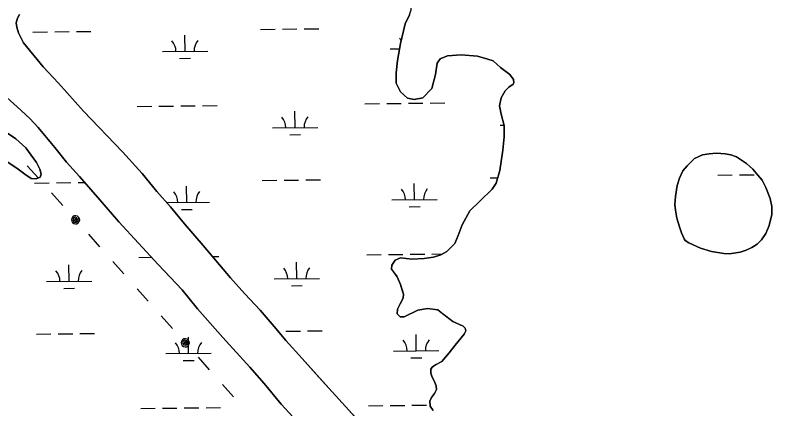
# Model space of a CAD drawing. Extents: x 3684037 to 3722149, y 433263 to 459021.
# Drawn here: x 3693892 to 3695560, y 449219 to 450087 of the extents above; entities that cross this region are included whole.
import ezdxf

# ---------------------------------------------------------------- set-up
doc = ezdxf.new("R2010")
doc.units = 0
for name, color, linetype in [('V-TOPO-SHOR', 7, 'Continuous'), ('V-UTIL-LINE', 7, 'Continuous'), ('V-WETL-SWMP', 7, 'Continuous')]:
    doc.layers.add(name, color=color, linetype=linetype)

msp = doc.modelspace()

# ---------------------------------------------------------------- linework, layer by layer
at = {"layer": 'V-TOPO-SHOR'}
for points in [[(3694790.7, 449904.2), (3694771.5, 449900.5), (3694756.6, 449903.7), (3694741.6, 449917.4), (3694731.9, 449937), (3694731.6, 449959.8), (3694734.6, 449987), (3694741, 450024.2), (3694751.3, 450067.4), (3694761.4, 450087.4), (3694764.7, 450098.3), (3694764.5, 450107.7), (3694759.9, 450121), (3694750.4, 450130.3), (3694735.8, 450143.4), (3694718.7, 450162), (3694711.1, 450177.2), (3694707.4, 450194.9), (3694704.5, 450222.6), (3694707.7, 450243.9), (3694713.9, 450260.8), (3694736.3, 450283.4), (3694762.8, 450298.7), (3694795.3, 450310)], [(3693901.4, 450087.9), (3693896.8, 450080.2), (3693894.1, 450069.7), (3693895.4, 450059.8), (3693899.1, 450047.6), (3693910.5, 450025.5), (3693953.3, 449972.4), (3693987.1, 449936.7), (3694042.8, 449875.1), (3694128.8, 449785.8), (3694171.5, 449737.4), (3694204.2, 449698.2), (3694234.5, 449664.1), (3694265.4, 449627.2), (3694306.3, 449578.8), (3694342.6, 449536.7), (3694366.9, 449507.8), (3694398.4, 449472.7), (3694431.6, 449436.4), (3694467.2, 449395.4), (3694488.6, 449370), (3694524.2, 449330.3), (3694554.4, 449296.8), (3694583.5, 449264.6), (3694620.3, 449224.2), (3694650, 449191.4)], [(3694813.5, 449215.8), (3694807, 449225.6), (3694805.8, 449236.5), (3694809.7, 449244.5), (3694816.5, 449253), (3694820.3, 449262), (3694819.7, 449269.9), (3694816.6, 449277.2), (3694810, 449291.5), (3694807.9, 449297.9), (3694807.8, 449306.8), (3694811.2, 449311.3), (3694818.5, 449316.4), (3694832.3, 449323.5), (3694848.3, 449342.5), (3694861.4, 449359.5), (3694881.4, 449383.6), (3694885.2, 449391), (3694884.1, 449397), (3694879.1, 449401.8), (3694856.7, 449411.9), (3694832.7, 449430.4), (3694823.2, 449437.6), (3694811.8, 449439), (3694800.4, 449440.3), (3694779.2, 449437), (3694749.2, 449422.2), (3694740.3, 449422.1), (3694733.8, 449428.4), (3694734.6, 449438.8), (3694740.4, 449450.3), (3694747.1, 449462.8), (3694747.5, 449471.7), (3694744.9, 449480.5), (3694741.2, 449493.4), (3694733.6, 449510.1), (3694725, 449522.3), (3694721.5, 449527.2), (3694721.8, 449535.6), (3694729.6, 449546.6), (3694740.9, 449552.2), (3694766.2, 449549.1), (3694793.4, 449550.5), (3694814.1, 449553.8), (3694830.4, 449558.5), (3694843.6, 449566.1), (3694861.2, 449583.2), (3694868.3, 449601.1), (3694877.4, 449625), (3694894.3, 449655.4), (3694916.2, 449677), (3694943, 449703.6), (3694952.3, 449716.6), (3694960.3, 449744.4), (3694966.5, 449789.5), (3694969.6, 449818.7), (3694969.7, 449843.5), (3694963.4, 449868.6), (3694959.7, 449886.9), (3694963.4, 449904.2), (3694971.6, 449920.2), (3694979.9, 449928.2), (3694989.7, 449934.3), (3694991.1, 449937.3), (3694990.5, 449944.7), (3694982.5, 449956), (3694961.4, 449971.5), (3694945.4, 449985.6), (3694934, 449989.9), (3694911.1, 449996.5), (3694875, 449999), (3694844.8, 449997), (3694828.6, 449990.4), (3694821.8, 449980.9), (3694818.2, 449955.6), (3694810.2, 449925.3), (3694790.7, 449904.2)], [(3694513.4, 449191.2), (3694478.4, 449229.8), (3694440.9, 449275.4), (3694408.9, 449311.1), (3694349.5, 449376.2), (3694293.7, 449439.6), (3694259.9, 449481.2), (3694207.1, 449537.1), (3694163.8, 449584.3), (3694120.5, 449631.6), (3694078.9, 449680), (3694033.8, 449731.3), (3694005.3, 449763), (3693979.2, 449795.3), (3693960.8, 449816.7), (3693942.9, 449839.2), (3693924, 449858.8), (3693896.1, 449884.6), (3693858.3, 449918.5)], [(3693865.9, 449832.7), (3693893.4, 449814), (3693915.2, 449794), (3693938.8, 449761.9), (3693946.6, 449747.5), (3693949.6, 449736.5), (3693946.8, 449729.5), (3693938.2, 449725.9), (3693927.1, 449726.9), (3693913.1, 449736.6), (3693895.5, 449749.6), (3693874.4, 449763.3)], [(3695377.1, 449584.9), (3695402.7, 449573.4), (3695427, 449566.1), (3695453.7, 449561.8), (3695466.7, 449560.8), (3695489.7, 449564.7), (3695503.2, 449569), (3695515.6, 449574.5), (3695527.3, 449582.3), (3695537.2, 449591.9), (3695546.4, 449605.7), (3695553.9, 449623.5), (3695559.4, 449647.8), (3695559.8, 449665), (3695556, 449682.6), (3695546.8, 449706.7), (3695538.2, 449723.2), (3695529.2, 449734.3), (3695517.8, 449747.1), (3695504, 449759.9), (3695481.9, 449774.4), (3695469.5, 449778.9), (3695457, 449781.1), (3695438.1, 449782.6), (3695421.6, 449781.2), (3695406.8, 449778.6), (3695389.2, 449770.7), (3695372.9, 449754.5), (3695363.6, 449743.7), (3695356.1, 449727.6), (3695351.1, 449711), (3695347.3, 449687.3), (3695345.7, 449669.6), (3695347.7, 449657.2), (3695350.3, 449639.5), (3695355.9, 449620.6), (3695360.8, 449607.1), (3695366.3, 449594.2), (3695368.8, 449590.1), (3695377.1, 449584.9)]]:
    msp.add_lwpolyline(points, dxfattribs=at)
at = {"layer": 'V-UTIL-LINE'}
for points in [[(3693918.7, 449754.9), (3693943.3, 449727.3)], [(3693972.2, 449694.9), (3693996.9, 449667.3)], [(3694025.1, 449635.7), (3694025.8, 449638.5), (3694023.6, 449637.6), (3694023, 449635), (3694025.2, 449633), (3694027.8, 449635.1), (3694028.2, 449639.8), (3694024.3, 449641.5), (3694020, 449639.4), (3694019.5, 449634.8), (3694021.6, 449630.9), (3694026.4, 449630.2), (3694030.7, 449633.6), (3694031.8, 449641.7), (3694029, 449643.8), (3694025.6, 449644.7), (3694022.1, 449644.2), (3694019.1, 449642.4), (3694017, 449639.6), (3694016.1, 449636.2), (3694016.6, 449632.7), (3694018.4, 449629.7), (3694021.2, 449627.6), (3694024.6, 449626.7), (3694028.1, 449627.2), (3694031.1, 449629), (3694033.2, 449631.8), (3694034.1, 449635.2), (3694033.6, 449638.7), (3694031.8, 449641.7)], [(3694053.3, 449604.1), (3694078, 449576.5)], [(3694106.9, 449544), (3694131.5, 449516.5)], [(3694160.5, 449484), (3694185.1, 449456.4)], [(3694214.1, 449424), (3694238.7, 449396.4)], [(3694266.9, 449364.8), (3694267.6, 449367.6), (3694265.4, 449366.7), (3694264.9, 449364.1), (3694267, 449362.1), (3694269.7, 449364.2), (3694270.1, 449368.9), (3694266.2, 449370.6), (3694261.8, 449368.5), (3694261.3, 449363.9), (3694263.5, 449360), (3694268.3, 449359.3), (3694272.6, 449362.7), (3694273.6, 449370.8), (3694270.8, 449372.9), (3694267.4, 449373.8), (3694264, 449373.3), (3694260.9, 449371.5), (3694258.8, 449368.7), (3694258, 449365.3), (3694258.4, 449361.8), (3694260.2, 449358.8), (3694263, 449356.7), (3694266.4, 449355.8), (3694269.9, 449356.3), (3694272.9, 449358.1), (3694275, 449360.9), (3694275.9, 449364.3), (3694275.4, 449367.8), (3694273.6, 449370.8)], [(3694295.2, 449333.2), (3694319.8, 449305.6)], [(3694348.8, 449273.1), (3694373.4, 449245.6)]]:
    msp.add_lwpolyline(points, dxfattribs=at)
at = {"layer": 'V-WETL-SWMP'}
for p, q in [((3693979, 450049.9), (3694011, 450050.2)), ((3694027, 450050.4), (3694059, 450050.8)), ((3694432.9, 450055.1), (3694464.9, 450055.5)), ((3694480.9, 450055.7), (3694512.9, 450056.1)), ((3694528.9, 450056.3), (3694560.9, 450056.6)), ((3693931, 450049.3), (3693963, 450049.7)), ((3694266.3, 450006.8), (3694265.9, 450042.8)), ((3694216.4, 450006.2), (3694316.3, 450007.3)), ((3694718.2, 450012), (3694739, 450012.3)), ((3694254.5, 449991.2), (3694278.5, 449991.5)), ((3694160.9, 449885.5), (3694192.9, 449885.8)), ((3694208.9, 449886), (3694240.9, 449886.4)), ((3694256.9, 449886.6), (3694288.9, 449886.9)), ((3694304.9, 449887.1), (3694336.9, 449887.5)), ((3694662.8, 449891.3), (3694694.8, 449891.7)), ((3694710.8, 449891.9), (3694742.8, 449892.2)), ((3694758.8, 449892.4), (3694790.8, 449892.8)), ((3694806.8, 449893), (3694838.8, 449893.3)), ((3694508.8, 449838.8), (3694508.4, 449874.8)), ((3694458.8, 449838.2), (3694558.8, 449839.3)), ((3694960.7, 449844), (3694969.6, 449844.1)), ((3694497, 449823.2), (3694521, 449823.5)), ((3695440.5, 449734.2), (3695472.5, 449734.5)), ((3695488.5, 449734.7), (3695520.5, 449735.1)), ((3693934.9, 449716.6), (3693966.9, 449717)), ((3693982.9, 449717.2), (3694014.9, 449717.6)), ((3694030.9, 449717.8), (3694045.6, 449717.9)), ((3694436.7, 449722.5), (3694468.7, 449722.9)), ((3694484.7, 449723), (3694516.7, 449723.4)), ((3694532.7, 449723.6), (3694564.7, 449724)), ((3694938.6, 449728.3), (3694955.7, 449728.5)), ((3694270.2, 449674.1), (3694269.8, 449710.1)), ((3694772.1, 449680), (3694771.7, 449716)), ((3694226, 449673.6), (3694320.2, 449674.7)), ((3694722.1, 449679.4), (3694822.1, 449680.5)), ((3694258.4, 449658.5), (3694282.4, 449658.8)), ((3694760.3, 449664.4), (3694784.3, 449664.7)), ((3694164.8, 449552.8), (3694192.4, 449553.1)), ((3694327, 449554.7), (3694340.8, 449554.9)), ((3694666.7, 449558.6), (3694698.7, 449559)), ((3694714.7, 449559.2), (3694746.6, 449559.6)), ((3694762.6, 449559.8), (3694794.6, 449560.1)), ((3694810.6, 449560.3), (3694834.1, 449560.6)), ((3694010.8, 449500.3), (3694010.4, 449536.3)), ((3694512.7, 449506.1), (3694512.2, 449542.1)), ((3693960.8, 449499.7), (3694060.8, 449500.9)), ((3694462.7, 449505.5), (3694562.7, 449506.7)), ((3693999, 449484.7), (3694023, 449485)), ((3694500.8, 449490.5), (3694524.8, 449490.8)), ((3693938.7, 449384), (3693970.7, 449384.4)), ((3693986.7, 449384.5), (3694018.7, 449384.9)), ((3694034.7, 449385.1), (3694066.7, 449385.5)), ((3694471.6, 449390.2), (3694472.6, 449390.2)), ((3694488.6, 449390.4), (3694520.6, 449390.8)), ((3694536.6, 449390.9), (3694568.6, 449391.3)), ((3694776, 449347.3), (3694775.5, 449383.3)), ((3694274.1, 449341.5), (3694273.7, 449377.5)), ((3694224.1, 449340.9), (3694324.1, 449342)), ((3694726, 449346.7), (3694826, 449347.9)), ((3694262.3, 449325.9), (3694286.3, 449326.2)), ((3694764.1, 449331.7), (3694788.1, 449332)), ((3694168.7, 449220.2), (3694200.6, 449220.5)), ((3694216.6, 449220.7), (3694248.6, 449221.1)), ((3694264.6, 449221.3), (3694296.6, 449221.6)), ((3694312.6, 449221.8), (3694344.6, 449222.2)), ((3694670.5, 449226), (3694702.5, 449226.4)), ((3694718.5, 449226.6), (3694750.5, 449226.9)), ((3694766.5, 449227.1), (3694798.5, 449227.5))]:
    msp.add_line(p, q, dxfattribs=at)
for points in [[(3694688.5, 449148.7), (3694620.3, 449224.2), (3694583.5, 449264.6), (3694524.2, 449330.3), (3694488.6, 449370), (3694467.2, 449395.4), (3694431.6, 449436.4), (3694398.4, 449472.7), (3694366.9, 449507.8), (3694342.6, 449536.7), (3694306.3, 449578.8), (3694265.3, 449627.2), (3694234.5, 449664.1), (3694204.2, 449698.2), (3694171.5, 449737.4), (3694128.8, 449785.8), (3694042.8, 449875.1), (3693987.1, 449936.7), (3693953.3, 449972.4), (3693910.5, 450025.5), (3693899.1, 450047.6), (3693895.4, 450059.8), (3693894.1, 450069.7), (3693896.8, 450080.2), (3693901.4, 450087.9)], [(3694761.4, 450087.4), (3694751.3, 450067.4), (3694741, 450024.2), (3694734.6, 449987), (3694731.6, 449959.8)], [(3694731.6, 449959.8), (3694731.9, 449937), (3694741.6, 449917.4), (3694756.6, 449903.7), (3694771.5, 449900.5), (3694790.7, 449904.2), (3694810.2, 449925.3), (3694818.2, 449955.6), (3694821.8, 449980.9), (3694828.6, 449990.4), (3694844.8, 449997), (3694875, 449999), (3694911.1, 449996.5), (3694934, 449989.9), (3694945.4, 449985.6), (3694961.4, 449971.5), (3694982.5, 449956), (3694990.5, 449944.7), (3694991.1, 449937.3), (3694989.7, 449934.3), (3694979.9, 449928.2), (3694971.6, 449920.2), (3694963.4, 449904.2), (3694959.7, 449886.9), (3694963.4, 449868.6), (3694969.7, 449843.5), (3694969.6, 449818.7), (3694966.5, 449789.5), (3694960.3, 449744.4), (3694952.3, 449716.6), (3694943, 449703.6), (3694916.2, 449677), (3694894.3, 449655.4), (3694877.4, 449625), (3694868.3, 449601.1), (3694861.2, 449583.2), (3694843.6, 449566.1), (3694830.4, 449558.5), (3694814.1, 449553.8), (3694793.4, 449550.5), (3694766.2, 449549.1), (3694740.9, 449552.2), (3694729.6, 449546.6), (3694721.8, 449535.6), (3694721.5, 449527.2), (3694733.6, 449510.1), (3694741.2, 449493.4), (3694747.5, 449471.7), (3694747.1, 449462.8), (3694740.4, 449450.3), (3694734.6, 449438.8), (3694733.8, 449428.4), (3694740.3, 449422.1), (3694749.2, 449422.2), (3694779.2, 449437), (3694800.4, 449440.3), (3694823.2, 449437.6), (3694856.7, 449411.9), (3694879.1, 449401.8), (3694884.1, 449397), (3694885.2, 449391), (3694881.4, 449383.6), (3694861.4, 449359.5), (3694848.3, 449342.5), (3694832.3, 449323.5), (3694818.5, 449316.4), (3694811.2, 449311.3), (3694807.8, 449306.8), (3694807.9, 449297.9), (3694810, 449291.5), (3694816.6, 449277.2), (3694819.7, 449269.9), (3694820.3, 449262), (3694816.5, 449253), (3694809.7, 449244.5), (3694805.8, 449236.5), (3694807, 449225.6), (3694813.5, 449215.8)], [(3693858.3, 449918.5), (3693896.1, 449884.6), (3693924, 449858.8), (3693942.9, 449839.2), (3693960.8, 449816.7), (3693979.2, 449795.3), (3694005.3, 449763), (3694033.8, 449731.3), (3694078.9, 449680), (3694120.5, 449631.6), (3694207.1, 449537.1), (3694259.9, 449481.2), (3694293.7, 449439.6), (3694349.5, 449376.2), (3694408.9, 449311.1), (3694440.9, 449275.4), (3694478.3, 449229.8), (3694513.4, 449191.2)], [(3693874.4, 449763.3), (3693895.5, 449749.6), (3693913.1, 449736.6), (3693927.1, 449726.9), (3693938.2, 449725.9), (3693946.8, 449729.5), (3693949.6, 449736.5), (3693946.6, 449747.5), (3693938.8, 449761.9), (3693915.2, 449794), (3693893.4, 449814), (3693865.9, 449832.7)]]:
    msp.add_lwpolyline(points, dxfattribs=at)
msp.add_lwpolyline([(3695402.7, 449573.4), (3695377.1, 449584.9), (3695368.8, 449590.1), (3695366.3, 449594.2), (3695360.8, 449607.1), (3695355.9, 449620.6), (3695350.3, 449639.5), (3695347.7, 449657.2), (3695345.7, 449669.6), (3695347.3, 449687.3), (3695351.1, 449711), (3695356.1, 449727.6), (3695363.6, 449743.7), (3695372.9, 449754.5), (3695389.2, 449770.7), (3695406.8, 449778.6), (3695421.6, 449781.2), (3695438.1, 449782.6), (3695457, 449781.1), (3695469.5, 449778.9), (3695481.9, 449774.4), (3695504, 449759.9), (3695517.8, 449747.1), (3695529.2, 449734.3), (3695538.2, 449723.2), (3695546.8, 449706.7), (3695556, 449682.6), (3695559.8, 449665), (3695559.4, 449647.8), (3695553.9, 449623.5), (3695546.4, 449605.7), (3695537.2, 449591.9), (3695527.3, 449582.3), (3695515.6, 449574.5), (3695503.2, 449569), (3695489.7, 449564.7), (3695466.7, 449560.8), (3695453.7, 449561.8), (3695427, 449566.1)], close=True, dxfattribs=at)
for centre, start, end in [((3694713, 450012.4), 32.4946, 41.4385), ((3694211.1, 450006.6), 359.8949, 41.4385), ((3694321.6, 450007.9), 139.8949, 181.4385), ((3694453.5, 449838.6), 359.8949, 41.4385), ((3694564, 449839.9), 139.8949, 181.4385), ((3694716.9, 449679.8), 359.8949, 41.4385), ((3694827.3, 449681.1), 139.8949, 181.4385), ((3694215, 449673.9), 359.8949, 41.4385), ((3694325.5, 449675.2), 139.8949, 181.4385), ((3693955.5, 449500.1), 359.8949, 41.4385), ((3694066, 449501.4), 139.8949, 181.4385), ((3694457.4, 449505.9), 359.8949, 41.4385), ((3694567.9, 449507.2), 139.8949, 181.4385), ((3694720.7, 449347.1), 359.8949, 41.4385), ((3694831.2, 449348.4), 139.8949, 181.4385), ((3694218.8, 449341.3), 359.8949, 41.4385), ((3694329.3, 449342.6), 139.8949, 181.4385)]:
    msp.add_arc(centre, 35.2, start, end, dxfattribs=at)

doc.saveas('drawing.dxf')
